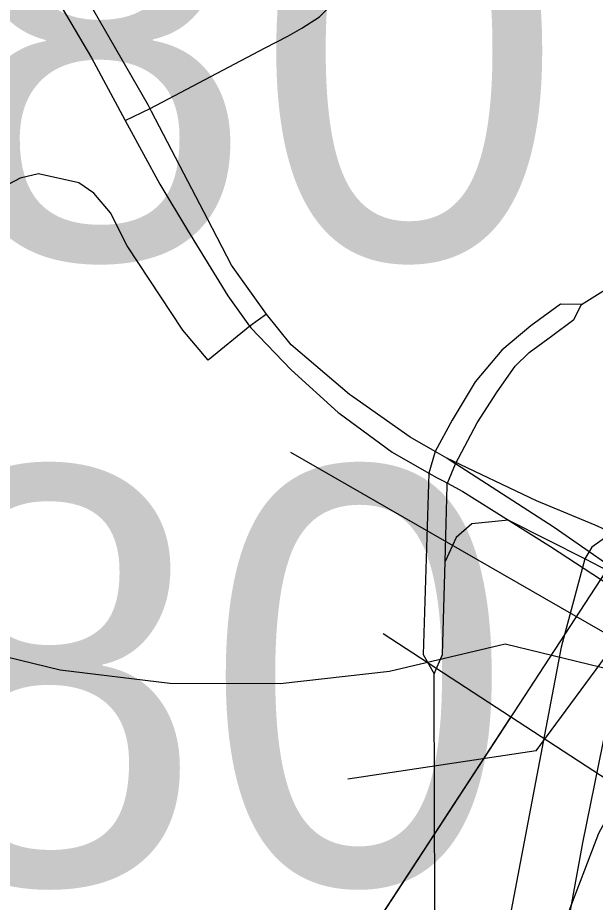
# Model space of a CAD drawing. Extents: x -132.8 to -73.3, y -60 to -26.
# Drawn here: x -121.1959 to -121.0432, y -50.6991 to -50.4652 of the extents above; entities that cross this region are included whole.
import ezdxf

# ---------------------------------------------------------------- set-up
doc = ezdxf.new("R2010")
doc.units = 0
for name, color, linetype in [('tdCoCityStreetMajor', 7, 'Continuous'), ('tdCoCityStreetMinor', 7, 'Continuous'), ('tdCoInt', 7, 'Continuous'), ('tdCoIntCL', 7, 'Continuous'), ('tdCoIntRamp', 7, 'Continuous'), ('tdCoPipe', 7, 'Continuous'), ('tdCoPropPend', 7, 'Continuous'), ('tdCoShieldInt', 7, 'Continuous'), ('tdCoStrucDivPri', 7, 'Continuous'), ('tdCoStrucPriMaintName', 7, 'Continuous')]:
    doc.layers.add(name, color=color, linetype=linetype)

msp = doc.modelspace()

# ---------------------------------------------------------------- linework, layer by layer
at = {"layer": 'tdCoCityStreetMajor'}
for p, q in [((-121.0856, -50.57993), (-121.08722, -50.58564)), ((-121.08235, -50.58829), (-121.0802, -50.58319))]:
    msp.add_line(p, q, dxfattribs=at)
for points in [[(-121.0856, -50.57993), (-121.0922, -50.57613), (-121.10771, -50.56523), (-121.10825, -50.56485), (-121.12364, -50.55172), (-121.13014, -50.54363), (-121.13018, -50.54358), (-121.13943, -50.53063), (-121.14569, -50.51856), (-121.16052, -50.48998), (-121.16132, -50.48844), (-121.18294, -50.4509), (-121.18942, -50.44831)], [(-121.18942, -50.44831), (-121.18878, -50.45488), (-121.17644, -50.47584), (-121.16699, -50.49335), (-121.1584, -50.50927), (-121.151, -50.52135), (-121.14036, -50.53872), (-121.13463, -50.54676), (-121.13459, -50.54681), (-121.13428, -50.54724), (-121.12364, -50.55835), (-121.11117, -50.56963), (-121.11095, -50.56979), (-121.09697, -50.58011), (-121.08722, -50.58564)], [(-121.0802, -50.58319), (-121.08054, -50.58297), (-121.08251, -50.5817), (-121.0856, -50.57993)], [(-120.69432, -50.64395), (-120.70588, -50.64206), (-120.72614, -50.65227), (-120.77225, -50.67028), (-120.80838, -50.68269), (-120.82618, -50.68456), (-120.83844, -50.68503), (-120.85967, -50.68499), (-120.88103, -50.68209), (-120.88178, -50.68197), (-120.90594, -50.67815), (-120.9135, -50.67563), (-120.92584, -50.67125), (-120.93537, -50.66972), (-120.94651, -50.66268), (-120.95878, -50.65572), (-120.97742, -50.64491), (-120.98311, -50.6416), (-120.98968, -50.63777), (-121.00775, -50.62732), (-121.03126, -50.6159), (-121.05412, -50.60001), (-121.0802, -50.58319)], [(-121.08722, -50.58564), (-121.08876, -50.63362), (-121.08583, -50.63867)], [(-121.08722, -50.58564), (-121.08504, -50.58688), (-121.08367, -50.5876), (-121.08235, -50.58829)], [(-121.08295, -50.60897), (-121.08237, -50.5889), (-121.08236, -50.58834), (-121.08235, -50.58829)], [(-121.08235, -50.58829), (-121.07827, -50.59046), (-121.06617, -50.59806)], [(-121.06617, -50.59806), (-121.07587, -50.59908), (-121.08, -50.60265), (-121.08295, -50.60897)], [(-121.06617, -50.59806), (-121.05505, -50.60505), (-121.03498, -50.61817)], [(-121.08583, -50.63867), (-121.08365, -50.63362), (-121.08295, -50.60897)], [(-121.19741, -51.04041), (-121.18632, -51.03745), (-121.17769, -51.03276), (-121.16881, -51.02561), (-121.16338, -51.01821), (-121.15845, -51.00884), (-121.12688, -50.9176), (-121.09557, -50.82808), (-121.09187, -50.81328), (-121.08866, -50.79997), (-121.08644, -50.78073), (-121.08545, -50.74843), (-121.0857, -50.69738), (-121.08575, -50.67479), (-121.08583, -50.63867)]]:
    msp.add_lwpolyline(points, dxfattribs=at)
at = {"layer": 'tdCoCityStreetMinor'}
for points in [[(-121.13014, -50.54363), (-121.13459, -50.54681), (-121.14556, -50.55574), (-121.15231, -50.54779), (-121.16702, -50.52553), (-121.17139, -50.51679), (-121.17576, -50.51162), (-121.17974, -50.50884), (-121.19047, -50.50646), (-121.19524, -50.50765), (-121.21273, -50.51679), (-121.21789, -50.51758), (-121.22266, -50.51758), (-121.23061, -50.5148), (-121.23379, -50.51202), (-121.24094, -50.4993), (-121.24373, -50.49135), (-121.24373, -50.46631), (-121.24293, -50.45479), (-121.24169, -50.44845)], [(-121.16748, -50.49244), (-121.16089, -50.48926), (-121.13047, -50.47321), (-121.12455, -50.47009), (-121.1208, -50.46802), (-121.11617, -50.46496), (-121.10601, -50.4547)], [(-121.04692, -50.54107), (-121.03094, -50.53111), (-121.00934, -50.51651), (-120.9903, -50.50314)], [(-121.04692, -50.54107), (-121.05244, -50.54097), (-121.06024, -50.54669), (-121.06793, -50.55311), (-121.07503, -50.56149), (-121.08105, -50.57165), (-121.0856, -50.57993)], [(-121.0802, -50.58319), (-121.07444, -50.57234), (-121.06921, -50.56415), (-121.06438, -50.55735), (-121.06073, -50.5537), (-121.05481, -50.54946), (-121.04889, -50.54502), (-121.04692, -50.54107)]]:
    msp.add_lwpolyline(points, dxfattribs=at)
at = {"layer": 'tdCoInt'}
msp.add_lwpolyline([(-121.21127, -51.14554), (-121.18794, -51.09735), (-121.17304, -51.06038), (-121.06853, -50.74956), (-121.04228, -50.68086), (-121.02311, -50.6455), (-120.98466, -50.59329), (-120.94888, -50.55555), (-120.90435, -50.52037), (-120.81745, -50.47535), (-120.72293, -50.42871), (-120.67391, -50.40665), (-120.63035, -50.37889), (-120.60403, -50.3578), (-120.56019, -50.31461), (-120.4143, -50.14846), (-120.37886, -50.10055), (-120.23496, -49.87826), (-120.1593, -49.75622)], dxfattribs=at)
at = {"layer": 'tdCoIntCL'}
msp.add_lwpolyline([(-120.82479, -50.51314), (-120.83171, -50.50111), (-120.85247, -50.50949), (-120.88553, -50.52391), (-120.91264, -50.53727), (-120.93552, -50.54967), (-120.9683, -50.57053), (-121.01568, -50.60283), (-121.03164, -50.6159), (-121.03366, -50.62119), (-121.03683, -50.63474), (-121.04135, -50.65742), (-121.04664, -50.68338), (-121.05212, -50.71337), (-121.05635, -50.73567), (-121.0624, -50.76633), (-121.07067, -50.80968), (-121.05721, -50.81526)], dxfattribs=at)
at = {"layer": 'tdCoIntRamp'}
for points in [[(-120.69842, -50.41768), (-120.91121, -50.50623), (-121.02542, -50.59191), (-121.04413, -50.60522), (-121.04597, -50.60833)], [(-121.04597, -50.60833), (-121.05224, -50.63167), (-121.08268, -50.79163)]]:
    msp.add_lwpolyline(points, dxfattribs=at)
at = {"layer": 'tdCoPipe'}
msp.add_line((-121.03178, -50.67217), (-121.09935, -50.62808), dxfattribs=at)
for points in [[(-119.79665, -53.49603), (-120.03098, -53.27088), (-120.31929, -53.03672), (-120.68529, -52.8785), (-121.0012, -52.82656), (-121.49047, -52.40565), (-121.39982, -51.55717), (-121.23691, -50.91275), (-120.91445, -50.41851), (-120.40095, -49.58835), (-120.25565, -49.23166), (-120.19476, -48.57334), (-120.22335, -47.97882), (-119.95841, -47.76157), (-119.94709, -47.38436)], [(-121.23022, -50.9025), (-121.06556, -50.65013)]]:
    msp.add_lwpolyline(points, dxfattribs=at)
at = {"layer": 'tdCoPropPend'}
for p, q in [((-121.05879, -50.593), (-121.08251, -50.5817)), ((-121.0433, -50.59941), (-121.05879, -50.593)), ((-121.06617, -50.59806), (-121.04595, -50.60828)), ((-121.02643, -50.60691), (-121.0433, -50.59941)), ((-121.04595, -50.60828), (-121.01297, -50.62556))]:
    msp.add_line(p, q, dxfattribs=at)
at = {"layer": 'tdCoShieldInt'}
msp.add_lwpolyline([(-121.25913, -50.72397), (-121.25029, -50.69617), (-121.23827, -50.6696), (-121.22324, -50.64461), (-121.21303, -50.63075), (-121.18469, -50.63763), (-121.15574, -50.64116), (-121.12658, -50.64128), (-121.0976, -50.63801), (-121.0671, -50.63075), (-121.03876, -50.63763), (-121.00982, -50.64116), (-120.98065, -50.64128), (-120.95167, -50.63801), (-120.92118, -50.63075), (-120.90446, -50.65464), (-120.89064, -50.68032), (-120.8799, -50.70744), (-120.87508, -50.72397)], close=True, dxfattribs=at)
msp.add_lwpolyline([(-121.21303, -50.63075), (-121.18469, -50.63763), (-121.15574, -50.64116), (-121.12658, -50.64128), (-121.0976, -50.63801), (-121.0671, -50.63075), (-121.03876, -50.63763), (-121.00982, -50.64116), (-120.98065, -50.64128), (-120.95167, -50.63801), (-120.92118, -50.63075), (-120.90446, -50.65464), (-120.89064, -50.68032), (-120.8799, -50.70744), (-120.87508, -50.72397), (-120.86954, -50.7526), (-120.86738, -50.78168), (-120.86863, -50.81082), (-120.87326, -50.83961), (-120.88122, -50.86767), (-120.8924, -50.8946), (-120.90664, -50.92005), (-120.92375, -50.94367)], dxfattribs=at)
at = {"layer": 'tdCoStrucDivPri'}
for q in [(-120.99652, -50.57435), (-121.10868, -50.66657)]:
    msp.add_line((-121.05885, -50.65902), q, dxfattribs=at)
at = {"layer": 'tdCoStrucPriMaintName'}
msp.add_line((-121.1238, -50.58011), (-120.97415, -50.66609), dxfattribs=at)
msp.add_line((-121.1238, -50.58011), (-120.97415, -50.66609), dxfattribs=at)
msp.add_line((-121.1238, -50.58011), (-120.97415, -50.66609), dxfattribs=at)

# ---------------------------------------------------------------- texts
for s, p in [('78051R080', (-121.81221, -50.52895)), ('78051R080', (-121.81221, -50.52895)), ('78051R080', (-121.81221, -50.52895)), ('78051L080', (-121.80113, -50.69425))]:
    msp.add_text(s, height=0.11, dxfattribs=at).set_placement(p)

doc.saveas('drawing.dxf')
